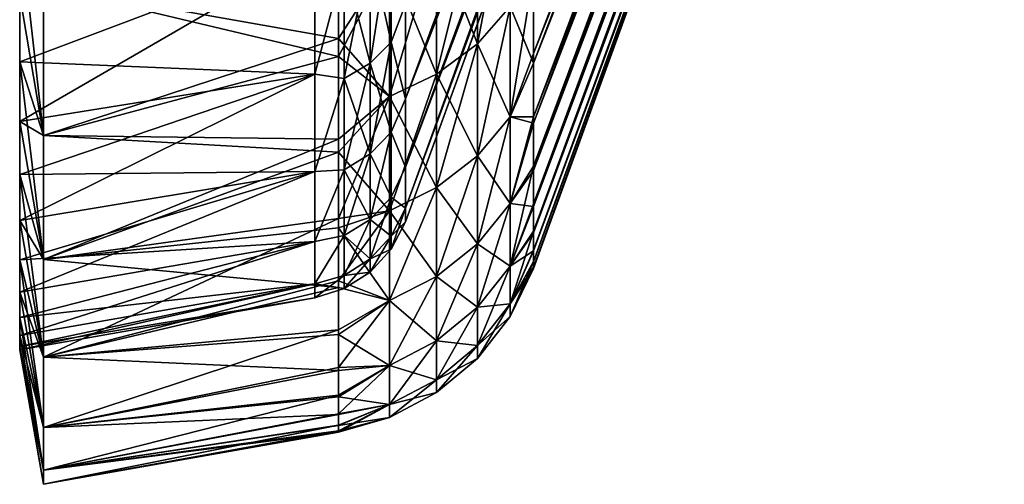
# Model space of a CAD drawing. Header units: metres. Extents: x -62 to 150, y -92 to 92.
# Tile 415 of 656: x -61.74 to -50.91, y 27.5 to 32.61. Entities that reach past the tile are written whole.
import ezdxf

# ---------------------------------------------------------------- set-up
doc = ezdxf.new("R2010")
doc.units = ezdxf.units.M
doc.layers.add('solid_500615', color=7, linetype='CONTINUOUS')

msp = doc.modelspace()

# ---------------------------------------------------------------- linework, layer by layer
at = {"layer": 'solid_500615'}
for points in [[(-57.496037, 31.73848, -16.018797), (-52.317799, 45.353168, -11.886003), (-52.317799, 45.779697, -13.048141)], [(-57.496037, 32.77961, -18.834616), (-57.496037, 31.73848, -16.018797), (-52.317799, 45.779697, -13.048141)], [(-56.086498, 32.132263, -18.617777), (-50.90826, 45.701782, -14.125679), (-50.90826, 45.24992, -13.107697)], [(-56.086498, 32.132263, -18.617777), (-56.086498, 32.975266, -20.486338), (-50.90826, 45.701782, -14.125679)], [(-56.086498, 32.236431, 4.528852), (-50.90826, 45.246105, -1.241072), (-50.90826, 45.697094, -0.223256)], [(-56.086498, 33.122112, 6.441002), (-56.086498, 32.236431, 4.528852), (-50.90826, 45.697094, -0.223256)], [(-57.496037, 31.738503, 1.679576), (-52.317799, 45.354313, -2.449733), (-52.317799, 45.049606, -3.528288)], [(-57.496037, 31.738503, 1.679576), (-57.496037, 32.779747, 4.495642), (-52.317799, 45.354313, -2.449733)], [(-57.496037, 31.73848, -16.018797), (-52.317799, 45.048988, -10.808463), (-52.317799, 45.353168, -11.886003)], [(-56.086498, 31.470242, -16.850731), (-50.90826, 45.24992, -13.107697), (-50.90826, 44.873722, -12.070777)], [(-56.086498, 31.470242, -16.850731), (-56.086498, 32.132263, -18.617777), (-50.90826, 45.24992, -13.107697)], [(-56.086498, 31.542671, 2.722318), (-50.90826, 44.870834, -2.277437), (-50.90826, 45.246105, -1.241072)], [(-56.086498, 32.236431, 4.528852), (-56.086498, 31.542671, 2.722318), (-50.90826, 45.246105, -1.241072)], [(-57.496037, 30.989019, -1.221196), (-52.317799, 45.049606, -3.528288), (-52.317799, 44.84103, -4.52779)], [(-57.496037, 30.989019, -1.221196), (-57.496037, 31.738503, 1.679576), (-52.317799, 45.049606, -3.528288)], [(-57.496037, 30.989019, -13.118103), (-52.317799, 44.84074, -9.809838), (-52.317799, 45.048988, -10.808463)], [(-57.496037, 31.73848, -16.018797), (-57.496037, 30.989019, -13.118103), (-52.317799, 45.048988, -10.808463)], [(-57.496037, 30.989019, -1.221196), (-52.317799, 44.84103, -4.52779), (-52.317799, 44.707993, -5.458429)], [(-56.086498, 30.951466, -15.160468), (-50.90826, 44.873722, -12.070777), (-50.90826, 44.577312, -11.038245)], [(-56.086498, 30.951466, -15.160468), (-56.086498, 31.470242, -16.850731), (-50.90826, 44.873722, -12.070777)], [(-56.086498, 31.000355, 0.996815), (-50.90826, 44.57534, -3.308909), (-50.90826, 44.870834, -2.277437)], [(-56.086498, 31.542671, 2.722318), (-56.086498, 31.000355, 0.996815), (-50.90826, 44.870834, -2.277437)], [(-57.496037, 30.536757, -10.159382), (-52.317799, 44.707886, -8.87991), (-52.317799, 44.84074, -9.809838)], [(-57.496037, 30.989019, -13.118103), (-57.496037, 30.536757, -10.159382), (-52.317799, 44.84074, -9.809838)], [(-57.496037, 30.536757, -4.179913), (-52.317799, 44.707993, -5.458429), (-52.317799, 44.635258, -6.333884)], [(-57.496037, 30.536757, -4.179913), (-57.496037, 30.989019, -1.221196), (-52.317799, 44.707993, -5.458429)], [(-57.496037, 30.536757, -10.159382), (-52.317799, 44.635235, -8.004993), (-52.317799, 44.707886, -8.87991)], [(-57.496037, 30.536757, -4.179913), (-52.317799, 44.635258, -6.333884), (-52.317799, 44.612545, -7.169646)], [(-57.496037, 30.385458, -7.169646), (-52.317799, 44.612545, -7.169646), (-52.317799, 44.635235, -8.004993)], [(-57.496037, 30.536757, -10.159382), (-57.496037, 30.385458, -7.169646), (-52.317799, 44.635235, -8.004993)], [(-57.496037, 30.536757, -4.179913), (-52.317799, 44.612545, -7.169646), (-57.496037, 30.385458, -7.169646)], [(-56.086498, 30.554594, -13.544486), (-50.90826, 44.577312, -11.038245), (-50.90826, 44.355824, -10.013078)], [(-56.086498, 30.554594, -13.544486), (-56.086498, 30.951466, -15.160468), (-50.90826, 44.577312, -11.038245)], [(-56.086498, 30.585941, -0.651689), (-50.90826, 44.354675, -4.332523), (-50.90826, 44.57534, -3.308909)], [(-56.086498, 31.000355, 0.996815), (-56.086498, 30.585941, -0.651689), (-50.90826, 44.57534, -3.308909)], [(-56.086498, 30.263952, -12.010929), (-50.90826, 44.355824, -10.013078), (-50.90826, 44.207836, -9.022489)], [(-56.086498, 30.263952, -12.010929), (-56.086498, 30.554594, -13.544486), (-50.90826, 44.355824, -10.013078)], [(-56.086498, 30.282278, -2.217109), (-50.90826, 44.207314, -5.321262), (-50.90826, 44.354675, -4.332523)], [(-56.086498, 30.585941, -0.651689), (-56.086498, 30.282278, -2.217109), (-50.90826, 44.354675, -4.332523)], [(-56.086498, 30.066498, -10.583735), (-50.90826, 44.207836, -9.022489), (-50.90826, 44.125278, -8.074415)], [(-56.086498, 30.066498, -10.583735), (-56.086498, 30.263952, -12.010929), (-50.90826, 44.207836, -9.022489)], [(-56.086498, 29.950584, -5.000968), (-50.90826, 44.125141, -6.267235), (-50.90826, 44.207314, -5.321262)], [(-56.086498, 30.075823, -3.674766), (-56.086498, 29.950584, -5.000968), (-50.90826, 44.207314, -5.321262)], [(-56.086498, 30.282278, -2.217109), (-56.086498, 30.075823, -3.674766), (-50.90826, 44.207314, -5.321262)], [(-56.086498, 29.888124, -8.142056), (-50.90826, 44.125278, -8.074415), (-50.90826, 44.099514, -7.169646)], [(-56.086498, 29.946875, -9.286299), (-56.086498, 30.066498, -10.583735), (-50.90826, 44.125278, -8.074415)], [(-56.086498, 29.888124, -8.142056), (-56.086498, 29.946875, -9.286299), (-50.90826, 44.125278, -8.074415)], [(-50.90826, 44.125141, -6.267235), (-56.086498, 29.872429, -7.169646), (-50.90826, 44.099514, -7.169646)], [(-56.086498, 29.888947, -6.172157), (-56.086498, 29.872429, -7.169646), (-50.90826, 44.125141, -6.267235)], [(-56.086498, 29.950584, -5.000968), (-56.086498, 29.888947, -6.172157), (-50.90826, 44.125141, -6.267235)], [(-56.086498, 29.888124, -8.142056), (-50.90826, 44.099514, -7.169646), (-56.086498, 29.872429, -7.169646)], [(-56.703892, 32.343548, 7.088246), (-56.343102, 32.753918, 6.876687), (-56.343102, 34.212479, 9.402988)], [(-56.703892, 33.824078, 9.652598), (-56.703892, 32.343548, 7.088246), (-56.343102, 34.212479, 9.402988)], [(-57.152866, 32.008904, 7.260767), (-56.703892, 32.343548, 7.088246), (-56.703892, 33.824078, 9.652598)], [(-57.152866, 33.507347, 9.856148), (-57.152866, 32.008904, 7.260767), (-56.703892, 33.824078, 9.652598)], [(-57.152866, 33.507347, -24.195438), (-56.703892, 33.824078, -23.99189), (-56.703892, 32.343548, -21.427538)], [(-56.703892, 32.343548, -21.427538), (-56.703892, 33.824078, -23.99189), (-56.343102, 32.753918, -21.215979)], [(-61.478928, 32.977238, 10.886387), (-58.231422, 32.404125, 8.887284), (-58.231422, 33.784332, 11.053861)], [(-57.670368, 33.276161, 10.004723), (-58.231422, 33.784332, 11.053861), (-58.231422, 32.404125, 8.887284)], [(-61.739399, 33.672688, -23.579584), (-61.478928, 32.977238, -25.225679), (-61.478928, 31.337559, -22.49004)], [(-61.739399, 33.672688, -23.579584), (-61.478928, 31.337559, -22.49004), (-61.739399, 32.875328, -22.225065)], [(-57.652737, 33.616829, -21.271746), (-57.882275, 33.395969, -21.389795), (-57.882275, 32.130257, -18.713671)], [(-57.652737, 32.361622, -18.617836), (-57.652737, 33.616829, -21.271746), (-57.882275, 32.130257, -18.713671)], [(-57.652737, 33.616829, 6.932453), (-57.652737, 32.361622, 4.278544), (-57.882275, 33.395969, 7.050504)], [(-57.652737, 32.361622, -18.617836), (-57.496037, 32.77961, -18.834616), (-57.652737, 33.616829, -21.271746)], [(-57.652737, 33.616829, 6.932453), (-57.496037, 32.779747, 4.495642), (-57.652737, 32.361622, 4.278544)], [(-61.478928, 32.977238, -25.225679), (-58.231422, 33.517265, -25.002819), (-58.231422, 32.204048, -22.877684)], [(-57.670368, 33.276161, -24.344015), (-58.231422, 32.204048, -22.877684), (-58.231422, 33.517265, -25.002819)], [(-57.670368, 31.764641, 7.386693), (-57.152866, 32.008904, 7.260767), (-57.152866, 33.507347, 9.856148)], [(-57.670368, 33.276161, 10.004723), (-57.670368, 31.764641, 7.386693), (-57.152866, 33.507347, 9.856148)], [(-57.670368, 33.276161, -24.344015), (-57.152866, 33.507347, -24.195438), (-57.152866, 32.008904, -21.600058)], [(-57.152866, 32.008904, -21.600058), (-57.152866, 33.507347, -24.195438), (-56.703892, 32.343548, -21.427538)], [(-61.739399, 32.147598, 6.492609), (-58.491894, 33.371777, 7.600269), (-58.491894, 32.011684, 4.824797)], [(-61.739399, 32.147598, 6.492609), (-61.739399, 32.875328, 7.885774), (-58.491894, 33.371777, 7.600269)], [(-61.739399, 31.491365, -19.403664), (-58.491894, 32.011543, -19.163763), (-58.491894, 33.371014, -21.938181)], [(-61.739399, 32.147598, -20.8319), (-61.739399, 31.491365, -19.403664), (-58.491894, 33.371014, -21.938181)], [(-61.739399, 32.875328, -22.225065), (-61.739399, 32.147598, -20.8319), (-58.491894, 33.371014, -21.938181)], [(-58.16885, 33.2351, 7.136492), (-58.491894, 32.011684, 4.824797), (-58.491894, 33.371777, 7.600269)], [(-58.16885, 33.2351, -21.475784), (-58.491894, 33.371014, -21.938181), (-58.491894, 32.011543, -19.163763)], [(-57.882275, 33.395969, -21.389795), (-58.16885, 33.2351, -21.475784), (-58.16885, 31.961731, -18.783478)], [(-57.882275, 32.130257, -18.713671), (-57.882275, 33.395969, -21.389795), (-58.16885, 31.961731, -18.783478)], [(-57.882275, 33.395969, 7.050504), (-57.882275, 32.130257, 4.374379), (-58.16885, 33.2351, 7.136492)], [(-57.652737, 32.361622, 4.278544), (-57.882275, 32.130257, 4.374379), (-57.882275, 33.395969, 7.050504)], [(-57.670368, 31.764641, -21.725985), (-58.231422, 32.204048, -22.877684), (-57.670368, 33.276161, -24.344015)], [(-57.670368, 33.276161, 10.004723), (-58.231422, 32.404125, 8.887284), (-57.670368, 31.764641, 7.386693)], [(-57.670368, 31.764641, -21.725985), (-57.670368, 33.276161, -24.344015), (-57.152866, 32.008904, -21.600058)], [(-58.16885, 31.961731, -18.783478), (-58.16885, 33.2351, -21.475784), (-58.491894, 32.011543, -19.163763)], [(-58.16885, 33.2351, 7.136492), (-58.16885, 31.961731, 4.444185), (-58.491894, 32.011684, 4.824797)], [(-57.882275, 32.130257, 4.374379), (-58.16885, 31.961731, 4.444185), (-58.16885, 33.2351, 7.136492)], [(-56.343102, 31.542099, 4.223179), (-56.086498, 32.236431, 4.528852), (-56.086498, 33.122112, 6.441002)], [(-56.343102, 32.753918, 6.876687), (-56.343102, 31.542099, 4.223179), (-56.086498, 33.122112, 6.441002)], [(-61.739399, 32.875328, 7.885774), (-61.478928, 31.337559, 8.150748), (-61.478928, 32.977238, 10.886387)], [(-61.478928, 31.337559, -22.49004), (-61.478928, 32.977238, -25.225679), (-58.231422, 32.204048, -22.877684)], [(-61.478928, 32.977238, 10.886387), (-61.478928, 31.337559, 8.150748), (-58.231422, 32.404125, 8.887284)], [(-56.343102, 32.753918, -21.215979), (-56.086498, 32.975266, -20.486338), (-56.086498, 32.132263, -18.617777)], [(-61.739399, 32.875328, -22.225065), (-61.478928, 31.337559, -22.49004), (-61.739399, 32.147598, -20.8319)], [(-61.739399, 32.147598, 6.492609), (-61.478928, 31.337559, 8.150748), (-61.739399, 32.875328, 7.885774)], [(-57.652737, 32.361622, 4.278544), (-57.496037, 32.779747, 4.495642), (-57.496037, 31.738503, 1.679576)], [(-57.652737, 32.361622, -18.617836), (-57.496037, 31.73848, -16.018797), (-57.496037, 32.77961, -18.834616)], [(-56.703892, 31.11348, 4.394773), (-56.343102, 31.542099, 4.223179), (-56.343102, 32.753918, 6.876687)], [(-56.703892, 32.343548, 7.088246), (-56.703892, 31.11348, 4.394773), (-56.343102, 32.753918, 6.876687)], [(-56.703892, 32.343548, -21.427538), (-56.343102, 32.753918, -21.215979), (-56.343102, 31.542099, -18.562471)], [(-56.343102, 31.542099, -18.562471), (-56.343102, 32.753918, -21.215979), (-56.086498, 32.132263, -18.617777)], [(-61.478928, 31.337559, 8.150748), (-58.231422, 31.295822, 6.809896), (-58.231422, 32.404125, 8.887284)], [(-57.670368, 31.764641, 7.386693), (-58.231422, 32.404125, 8.887284), (-58.231422, 31.295822, 6.809896)], [(-57.652737, 32.361622, -18.617836), (-57.882275, 32.130257, -18.713671), (-57.882275, 31.132946, -15.926371)], [(-57.652737, 31.372591, -15.853676), (-57.652737, 32.361622, -18.617836), (-57.882275, 31.132946, -15.926371)], [(-57.652737, 32.361622, 4.278544), (-57.652737, 31.372591, 1.514384), (-57.882275, 32.130257, 4.374379)], [(-57.652737, 31.372591, -15.853676), (-57.496037, 31.73848, -16.018797), (-57.652737, 32.361622, -18.617836)], [(-57.652737, 32.361622, 4.278544), (-57.496037, 31.738503, 1.679576), (-57.652737, 31.372591, 1.514384)], [(-57.152866, 30.763952, 4.534702), (-56.703892, 31.11348, 4.394773), (-56.703892, 32.343548, 7.088246)], [(-57.152866, 32.008904, 7.260767), (-57.152866, 30.763952, 4.534702), (-56.703892, 32.343548, 7.088246)], [(-57.152866, 32.008904, -21.600058), (-56.703892, 32.343548, -21.427538), (-56.703892, 31.11348, -18.734064)], [(-56.703892, 31.11348, -18.734064), (-56.703892, 32.343548, -21.427538), (-56.343102, 31.542099, -18.562471)], [(-61.478928, 31.337559, -22.49004), (-58.231422, 32.204048, -22.877684), (-58.231422, 31.150976, -20.847775)], [(-57.670368, 31.764641, -21.725985), (-58.231422, 31.150976, -20.847775), (-58.231422, 32.204048, -22.877684)], [(-56.343102, 31.542099, 4.223179), (-56.086498, 31.542671, 2.722318), (-56.086498, 32.236431, 4.528852)], [(-61.739399, 32.147598, -20.8319), (-61.478928, 31.337559, -22.49004), (-61.478928, 29.973915, -19.606857)], [(-61.739399, 32.147598, -20.8319), (-61.478928, 29.973915, -19.606857), (-61.739399, 31.491365, -19.403664)], [(-61.739399, 31.491365, 5.064373), (-61.478928, 31.337559, 8.150748), (-61.739399, 32.147598, 6.492609)], [(-61.739399, 31.491365, 5.064373), (-61.739399, 32.147598, 6.492609), (-58.491894, 32.011684, 4.824797)], [(-57.882275, 32.130257, -18.713671), (-58.16885, 31.961731, -18.783478), (-58.16885, 30.958389, -15.979322)], [(-57.882275, 31.132946, -15.926371), (-57.882275, 32.130257, -18.713671), (-58.16885, 30.958389, -15.979322)], [(-57.882275, 32.130257, 4.374379), (-57.882275, 31.132946, 1.587079), (-58.16885, 31.961731, 4.444185)], [(-57.652737, 31.372591, 1.514384), (-57.882275, 31.132946, 1.587079), (-57.882275, 32.130257, 4.374379)], [(-56.343102, 31.542099, -18.562471), (-56.086498, 32.132263, -18.617777), (-56.086498, 31.470242, -16.850731)], [(-61.739399, 30.908314, 3.604732), (-58.491894, 32.011684, 4.824797), (-58.491894, 30.941055, 1.929272)], [(-61.739399, 30.908314, 3.604732), (-61.739399, 31.491365, 5.064373), (-58.491894, 32.011684, 4.824797)], [(-61.739399, 30.39994, -16.456724), (-58.491894, 30.941032, -16.268492), (-58.491894, 32.011543, -19.163763)], [(-61.739399, 30.908314, -17.944023), (-61.739399, 30.39994, -16.456724), (-58.491894, 32.011543, -19.163763)], [(-61.739399, 31.491365, -19.403664), (-61.739399, 30.908314, -17.944023), (-58.491894, 32.011543, -19.163763)], [(-58.16885, 31.961731, 4.444185), (-58.491894, 30.941055, 1.929272), (-58.491894, 32.011684, 4.824797)], [(-58.16885, 31.961731, -18.783478), (-58.491894, 32.011543, -19.163763), (-58.491894, 30.941032, -16.268492)], [(-58.16885, 30.958389, -15.979322), (-58.16885, 31.961731, -18.783478), (-58.491894, 30.941032, -16.268492)], [(-58.16885, 31.961731, 4.444185), (-58.16885, 30.958389, 1.64003), (-58.491894, 30.941055, 1.929272)], [(-57.882275, 31.132946, 1.587079), (-58.16885, 30.958389, 1.64003), (-58.16885, 31.961731, 4.444185)], [(-57.670368, 30.508825, 4.636839), (-57.152866, 30.763952, 4.534702), (-57.152866, 32.008904, 7.260767)], [(-57.670368, 31.764641, 7.386693), (-57.670368, 30.508825, 4.636839), (-57.152866, 32.008904, 7.260767)], [(-57.670368, 31.764641, -21.725985), (-57.152866, 32.008904, -21.600058), (-57.152866, 30.763952, -18.873993)], [(-57.152866, 30.763952, -18.873993), (-57.152866, 32.008904, -21.600058), (-56.703892, 31.11348, -18.734064)], [(-57.670368, 30.508825, -18.976131), (-58.231422, 31.150976, -20.847775), (-57.670368, 31.764641, -21.725985)], [(-57.670368, 31.764641, 7.386693), (-58.231422, 31.295822, 6.809896), (-58.231422, 30.422768, 4.853032)], [(-57.670368, 31.764641, 7.386693), (-58.231422, 30.422768, 4.853032), (-57.670368, 30.508825, 4.636839)], [(-57.670368, 30.508825, -18.976131), (-57.670368, 31.764641, -21.725985), (-57.152866, 30.763952, -18.873993)], [(-57.652737, 31.372591, 1.514384), (-57.496037, 31.738503, 1.679576), (-57.496037, 30.989019, -1.221196)], [(-57.652737, 31.372591, -15.853676), (-57.496037, 30.989019, -13.118103), (-57.496037, 31.73848, -16.018797)], [(-56.703892, 30.145012, 1.59657), (-56.343102, 30.588001, 1.466496), (-56.343102, 31.542099, 4.223179)], [(-56.703892, 31.11348, 4.394773), (-56.703892, 30.145012, 1.59657), (-56.343102, 31.542099, 4.223179)], [(-56.703892, 31.11348, -18.734064), (-56.343102, 31.542099, -18.562471), (-56.343102, 30.588001, -15.805788)], [(-56.343102, 30.588001, 1.466496), (-56.086498, 31.000355, 0.996815), (-56.086498, 31.542671, 2.722318)], [(-56.343102, 31.542099, 4.223179), (-56.343102, 30.588001, 1.466496), (-56.086498, 31.542671, 2.722318)], [(-56.343102, 30.588001, -15.805788), (-56.343102, 31.542099, -18.562471), (-56.086498, 31.470242, -16.850731)], [(-61.739399, 31.491365, -19.403664), (-61.478928, 29.973915, -19.606857), (-61.739399, 30.908314, -17.944023)], [(-61.739399, 31.491365, 5.064373), (-61.478928, 29.973915, 5.267566), (-61.478928, 31.337559, 8.150748)], [(-61.739399, 30.908314, 3.604732), (-61.478928, 29.973915, 5.267566), (-61.739399, 31.491365, 5.064373)], [(-56.343102, 30.588001, -15.805788), (-56.086498, 31.470242, -16.850731), (-56.086498, 30.951466, -15.160468)], [(-61.478928, 29.973915, -19.606857), (-61.478928, 31.337559, -22.49004), (-58.231422, 31.150976, -20.847775)], [(-61.478928, 31.337559, 8.150748), (-61.478928, 29.973915, 5.267566), (-58.231422, 31.295822, 6.809896)], [(-57.652737, 31.372591, -15.853676), (-57.882275, 31.132946, -15.926371), (-57.882275, 30.413639, -13.054739)], [(-57.652737, 30.659256, -13.005883), (-57.652737, 31.372591, -15.853676), (-57.882275, 30.413639, -13.054739)], [(-57.652737, 31.372591, 1.514384), (-57.652737, 30.659256, -1.333409), (-57.882275, 31.132946, 1.587079)], [(-57.652737, 30.659256, -13.005883), (-57.496037, 30.989019, -13.118103), (-57.652737, 31.372591, -15.853676)], [(-57.652737, 31.372591, 1.514384), (-57.496037, 30.989019, -1.221196), (-57.652737, 30.659256, -1.333409)], [(-61.478928, 29.973915, 5.267566), (-58.231422, 30.422768, 4.853032), (-58.231422, 31.295822, 6.809896)], [(-61.478928, 29.973915, -19.606857), (-58.231422, 31.150976, -20.847775), (-58.231422, 30.31962, -18.935377)], [(-57.670368, 30.508825, -18.976131), (-58.231422, 30.31962, -18.935377), (-58.231422, 31.150976, -20.847775)], [(-57.882275, 31.132946, -15.926371), (-58.16885, 30.958389, -15.979322), (-58.16885, 30.234734, -13.090325)], [(-57.882275, 30.413639, -13.054739), (-57.882275, 31.132946, -15.926371), (-58.16885, 30.234734, -13.090325)], [(-57.882275, 31.132946, 1.587079), (-57.882275, 30.413639, -1.284553), (-58.16885, 30.958389, 1.64003)], [(-57.652737, 30.659256, -1.333409), (-57.882275, 30.413639, -1.284553), (-57.882275, 31.132946, 1.587079)], [(-57.152866, 29.783766, 1.702641), (-56.703892, 30.145012, 1.59657), (-56.703892, 31.11348, 4.394773)], [(-57.152866, 30.763952, 4.534702), (-57.152866, 29.783766, 1.702641), (-56.703892, 31.11348, 4.394773)], [(-57.152866, 30.763952, -18.873993), (-56.703892, 31.11348, -18.734064), (-56.703892, 30.145012, -15.935862)], [(-56.703892, 30.145012, -15.935862), (-56.703892, 31.11348, -18.734064), (-56.343102, 30.588001, -15.805788)], [(-57.652737, 30.659256, -13.005883), (-57.496037, 30.536757, -10.159382), (-57.496037, 30.989019, -13.118103)], [(-57.652737, 30.659256, -1.333409), (-57.496037, 30.989019, -1.221196), (-57.496037, 30.536757, -4.179913)], [(-56.343102, 29.900265, -1.368397), (-56.086498, 30.585941, -0.651689), (-56.086498, 31.000355, 0.996815)], [(-56.343102, 30.588001, 1.466496), (-56.343102, 29.900265, -1.368397), (-56.086498, 31.000355, 0.996815)], [(-61.739399, 29.967548, 0.606295), (-58.491894, 30.941055, 1.929272), (-58.491894, 30.170425, -1.053351)], [(-61.739399, 30.39994, 2.117433), (-61.739399, 30.908314, 3.604732), (-58.491894, 30.941055, 1.929272)], [(-61.739399, 29.967548, 0.606295), (-61.739399, 30.39994, 2.117433), (-58.491894, 30.941055, 1.929272)], [(-61.739399, 29.612249, -13.414487), (-58.491894, 30.170427, -13.285949), (-58.491894, 30.941032, -16.268492)], [(-61.739399, 29.967548, -14.945586), (-61.739399, 29.612249, -13.414487), (-58.491894, 30.941032, -16.268492)], [(-61.739399, 30.39994, -16.456724), (-61.739399, 29.967548, -14.945586), (-58.491894, 30.941032, -16.268492)], [(-61.739399, 30.908314, -17.944023), (-61.478928, 29.973915, -19.606857), (-61.478928, 28.899439, -16.603897)], [(-61.739399, 30.908314, -17.944023), (-61.478928, 28.899439, -16.603897), (-61.739399, 30.39994, -16.456724)], [(-61.739399, 30.39994, 2.117433), (-61.478928, 29.973915, 5.267566), (-61.739399, 30.908314, 3.604732)], [(-58.16885, 30.958389, -15.979322), (-58.491894, 30.941032, -16.268492), (-58.491894, 30.170427, -13.285949)], [(-58.16885, 30.234734, -13.090325), (-58.16885, 30.958389, -15.979322), (-58.491894, 30.170427, -13.285949)], [(-58.16885, 30.958389, 1.64003), (-58.491894, 30.170425, -1.053351), (-58.491894, 30.941055, 1.929272)], [(-58.16885, 30.958389, 1.64003), (-58.16885, 30.234734, -1.248966), (-58.491894, 30.170425, -1.053351)], [(-57.882275, 30.413639, -1.284553), (-58.16885, 30.234734, -1.248966), (-58.16885, 30.958389, 1.64003)], [(-56.343102, 30.588001, -15.805788), (-56.086498, 30.951466, -15.160468), (-56.086498, 30.554594, -13.544486)], [(-57.670368, 29.520086, 1.780064), (-57.152866, 29.783766, 1.702641), (-57.152866, 30.763952, 4.534702)], [(-57.670368, 30.508825, 4.636839), (-57.670368, 29.520086, 1.780064), (-57.152866, 30.763952, 4.534702)], [(-57.670368, 30.508825, -18.976131), (-57.152866, 30.763952, -18.873993), (-57.152866, 29.783766, -16.041933)], [(-57.152866, 29.783766, -16.041933), (-57.152866, 30.763952, -18.873993), (-56.703892, 30.145012, -15.935862)], [(-57.652737, 30.659256, -13.005883), (-57.882275, 30.413639, -13.054739), (-57.882275, 29.979267, -10.126431)], [(-57.652737, 30.228489, -10.101884), (-57.652737, 30.659256, -13.005883), (-57.882275, 29.979267, -10.126431)], [(-57.652737, 30.659256, -1.333409), (-57.652737, 30.228489, -4.237408), (-57.882275, 30.413639, -1.284553)], [(-57.652737, 30.228489, -10.101884), (-57.496037, 30.536757, -10.159382), (-57.652737, 30.659256, -13.005883)], [(-57.652737, 30.659256, -1.333409), (-57.496037, 30.536757, -4.179913), (-57.652737, 30.228489, -4.237408)], [(-56.703892, 29.446917, -1.281022), (-56.343102, 29.900265, -1.368397), (-56.343102, 30.588001, 1.466496)], [(-56.703892, 30.145012, 1.59657), (-56.703892, 29.446917, -1.281022), (-56.343102, 30.588001, 1.466496)], [(-56.703892, 30.145012, -15.935862), (-56.343102, 30.588001, -15.805788), (-56.343102, 29.900265, -12.970895)], [(-56.343102, 29.900265, -12.970895), (-56.343102, 30.588001, -15.805788), (-56.086498, 30.554594, -13.544486)], [(-56.343102, 29.900265, -1.368397), (-56.086498, 30.282278, -2.217109), (-56.086498, 30.585941, -0.651689)], [(-56.343102, 29.900265, -12.970895), (-56.086498, 30.554594, -13.544486), (-56.086498, 30.263952, -12.010929)], [(-57.670368, 29.520086, -16.119356), (-58.231422, 30.31962, -18.935377), (-57.670368, 30.508825, -18.976131)], [(-57.670368, 30.508825, 4.636839), (-58.231422, 30.422768, 4.853032), (-58.231422, 29.736858, 3.003831)], [(-57.670368, 30.508825, 4.636839), (-58.231422, 29.736858, 3.003831), (-57.670368, 29.520086, 1.780064)], [(-57.670368, 29.520086, -16.119356), (-57.670368, 30.508825, -18.976131), (-57.152866, 29.783766, -16.041933)], [(-57.652737, 30.084436, -7.169646), (-57.496037, 30.385458, -7.169646), (-57.496037, 30.536757, -10.159382)], [(-57.652737, 30.228489, -4.237408), (-57.496037, 30.536757, -4.179913), (-57.496037, 30.385458, -7.169646)], [(-57.652737, 30.084436, -7.169646), (-57.496037, 30.536757, -10.159382), (-57.652737, 30.228489, -10.101884)], [(-61.739399, 30.39994, -16.456724), (-61.478928, 28.899439, -16.603897), (-61.739399, 29.967548, -14.945586)], [(-61.739399, 30.39994, 2.117433), (-61.478928, 28.899439, 2.264606), (-61.478928, 29.973915, 5.267566)], [(-61.739399, 29.967548, 0.606295), (-61.478928, 28.899439, 2.264606), (-61.739399, 30.39994, 2.117433)], [(-61.478928, 28.899439, 2.264606), (-58.231422, 29.736858, 3.003831), (-58.231422, 30.422768, 4.853032)], [(-61.478928, 29.973915, 5.267566), (-61.478928, 28.899439, 2.264606), (-58.231422, 30.422768, 4.853032)], [(-57.882275, 30.413639, -13.054739), (-58.16885, 30.234734, -13.090325), (-58.16885, 29.797733, -10.14431)], [(-57.882275, 29.979267, -10.126431), (-57.882275, 30.413639, -13.054739), (-58.16885, 29.797733, -10.14431)], [(-57.882275, 30.413639, -1.284553), (-57.882275, 29.979267, -4.212862), (-58.16885, 30.234734, -1.248966)], [(-57.652737, 30.228489, -4.237408), (-57.882275, 29.979267, -4.212862), (-57.882275, 30.413639, -1.284553)], [(-57.652737, 30.228489, -4.237408), (-57.496037, 30.385458, -7.169646), (-57.652737, 30.084436, -7.169646)], [(-61.478928, 29.973915, -19.606857), (-58.231422, 30.31962, -18.935377), (-58.231422, 29.664797, -17.126192)], [(-58.16885, 30.234734, -13.090325), (-58.491894, 30.170427, -13.285949), (-58.491894, 29.705404, -10.243742)], [(-58.16885, 29.797733, -10.14431), (-58.16885, 30.234734, -13.090325), (-58.491894, 29.705404, -10.243742)], [(-58.16885, 30.234734, -1.248966), (-58.491894, 29.705404, -4.095552), (-58.491894, 30.170425, -1.053351)], [(-58.16885, 30.234734, -1.248966), (-58.16885, 29.797733, -4.194982), (-58.491894, 29.705404, -4.095552)], [(-57.670368, 29.520086, -16.119356), (-58.231422, 29.664797, -17.126192), (-58.231422, 30.31962, -18.935377)], [(-57.882275, 29.979267, -4.212862), (-58.16885, 29.797733, -4.194982), (-58.16885, 30.234734, -1.248966)], [(-57.652737, 30.228489, -10.101884), (-57.882275, 29.979267, -10.126431), (-57.882275, 29.834009, -7.169646)], [(-57.652737, 30.084436, -7.169646), (-57.652737, 30.228489, -10.101884), (-57.882275, 29.834009, -7.169646)], [(-57.652737, 30.228489, -4.237408), (-57.652737, 30.084436, -7.169646), (-57.882275, 29.979267, -4.212862)], [(-56.343102, 29.485115, -4.255827), (-56.086498, 30.075823, -3.674766), (-56.086498, 30.282278, -2.217109)], [(-56.343102, 29.900265, -1.368397), (-56.343102, 29.485115, -4.255827), (-56.086498, 30.282278, -2.217109)], [(-56.343102, 29.900265, -12.970895), (-56.086498, 30.263952, -12.010929), (-56.086498, 30.066498, -10.583735)], [(-61.739399, 29.136379, -10.308169), (-58.491894, 29.705404, -10.243742), (-58.491894, 30.170427, -13.285949)], [(-61.739399, 29.334957, -11.867358), (-61.739399, 29.136379, -10.308169), (-58.491894, 30.170427, -13.285949)], [(-61.739399, 29.612249, -13.414487), (-61.739399, 29.334957, -11.867358), (-58.491894, 30.170427, -13.285949)], [(-61.739399, 29.334957, -2.471934), (-58.491894, 30.170425, -1.053351), (-58.491894, 29.705404, -4.095552)], [(-61.739399, 29.612249, -0.924805), (-61.739399, 29.967548, 0.606295), (-58.491894, 30.170425, -1.053351)], [(-61.739399, 29.334957, -2.471934), (-61.739399, 29.612249, -0.924805), (-58.491894, 30.170425, -1.053351)], [(-57.152866, 29.077223, -1.209769), (-56.703892, 29.446917, -1.281022), (-56.703892, 30.145012, 1.59657)], [(-57.152866, 29.783766, 1.702641), (-57.152866, 29.077223, -1.209769), (-56.703892, 30.145012, 1.59657)], [(-57.152866, 29.783766, -16.041933), (-56.703892, 30.145012, -15.935862), (-56.703892, 29.446917, -13.05827)], [(-56.703892, 29.446917, -13.05827), (-56.703892, 30.145012, -15.935862), (-56.343102, 29.900265, -12.970895)], [(-57.882275, 29.979267, -4.212862), (-57.652737, 30.084436, -7.169646), (-57.882275, 29.834009, -7.169646)], [(-56.343102, 29.485115, -4.255827), (-56.086498, 29.950584, -5.000968), (-56.086498, 30.075823, -3.674766)], [(-56.343102, 29.485115, -10.083465), (-56.086498, 30.066498, -10.583735), (-56.086498, 29.946875, -9.286299)], [(-56.343102, 29.485115, -10.083465), (-56.343102, 29.900265, -12.970895), (-56.086498, 30.066498, -10.583735)], [(-61.739399, 29.967548, -14.945586), (-61.478928, 28.899439, -16.603897), (-61.478928, 28.124479, -13.510081)], [(-61.739399, 29.967548, -14.945586), (-61.478928, 28.124479, -13.510081), (-61.739399, 29.612249, -13.414487)], [(-61.739399, 29.612249, -0.924805), (-61.478928, 28.899439, 2.264606), (-61.739399, 29.967548, 0.606295)], [(-61.478928, 28.899439, -16.603897), (-61.478928, 29.973915, -19.606857), (-58.231422, 29.664797, -17.126192)], [(-57.882275, 29.979267, -10.126431), (-58.16885, 29.797733, -10.14431), (-58.16885, 29.651598, -7.169646)], [(-57.882275, 29.834009, -7.169646), (-57.882275, 29.979267, -10.126431), (-58.16885, 29.651598, -7.169646)], [(-57.882275, 29.979267, -4.212862), (-57.882275, 29.834009, -7.169646), (-58.16885, 29.797733, -4.194982)], [(-56.703892, 29.025513, -4.211941), (-56.343102, 29.485115, -4.255827), (-56.343102, 29.900265, -1.368397)], [(-56.703892, 29.446917, -1.281022), (-56.703892, 29.025513, -4.211941), (-56.343102, 29.900265, -1.368397)], [(-56.703892, 29.446917, -13.05827), (-56.343102, 29.900265, -12.970895), (-56.343102, 29.485115, -10.083465)], [(-56.343102, 29.346312, -7.169646), (-56.086498, 29.888947, -6.172157), (-56.086498, 29.950584, -5.000968)], [(-56.343102, 29.485115, -4.255827), (-56.343102, 29.346312, -7.169646), (-56.086498, 29.950584, -5.000968)], [(-56.343102, 29.485115, -10.083465), (-56.086498, 29.946875, -9.286299), (-56.086498, 29.888124, -8.142056)], [(-58.16885, 29.797733, -10.14431), (-58.491894, 29.705404, -10.243742), (-58.491894, 29.549835, -7.169646)], [(-58.16885, 29.651598, -7.169646), (-58.16885, 29.797733, -10.14431), (-58.491894, 29.549835, -7.169646)], [(-58.16885, 29.797733, -4.194982), (-58.16885, 29.651598, -7.169646), (-58.491894, 29.705404, -4.095552)], [(-58.16885, 29.797733, -4.194982), (-57.882275, 29.834009, -7.169646), (-58.16885, 29.651598, -7.169646)], [(-56.343102, 29.346312, -7.169646), (-56.086498, 29.872429, -7.169646), (-56.086498, 29.888947, -6.172157)], [(-56.343102, 29.485115, -10.083465), (-56.086498, 29.888124, -8.142056), (-56.086498, 29.872429, -7.169646)], [(-56.343102, 29.485115, -10.083465), (-56.086498, 29.872429, -7.169646), (-56.343102, 29.346312, -7.169646)], [(-61.739399, 28.977211, -7.169646), (-58.491894, 29.549835, -7.169646), (-58.491894, 29.705404, -10.243742)], [(-61.739399, 29.017029, -8.740924), (-61.739399, 28.977211, -7.169646), (-58.491894, 29.705404, -10.243742)], [(-61.739399, 29.136379, -10.308169), (-61.739399, 29.017029, -8.740924), (-58.491894, 29.705404, -10.243742)], [(-61.739399, 29.017029, -5.598368), (-58.491894, 29.705404, -4.095552), (-58.491894, 29.549835, -7.169646)], [(-61.739399, 29.136379, -4.031123), (-61.739399, 29.334957, -2.471934), (-58.491894, 29.705404, -4.095552)], [(-61.739399, 29.017029, -5.598368), (-61.739399, 29.136379, -4.031123), (-58.491894, 29.705404, -4.095552)], [(-61.478928, 28.899439, 2.264606), (-58.231422, 29.197409, 1.230223), (-58.231422, 29.736858, 3.003831)], [(-58.16885, 29.651598, -7.169646), (-58.491894, 29.549835, -7.169646), (-58.491894, 29.705404, -4.095552)], [(-57.670368, 29.520086, 1.780064), (-58.231422, 29.736858, 3.003831), (-58.231422, 29.197409, 1.230223)], [(-57.670368, 28.807377, -1.157761), (-57.152866, 29.077223, -1.209769), (-57.152866, 29.783766, 1.702641)], [(-57.670368, 29.520086, 1.780064), (-57.670368, 28.807377, -1.157761), (-57.152866, 29.783766, 1.702641)], [(-57.670368, 29.520086, -16.119356), (-57.152866, 29.783766, -16.041933), (-57.152866, 29.077223, -13.129522)], [(-57.152866, 29.077223, -13.129522), (-57.152866, 29.783766, -16.041933), (-56.703892, 29.446917, -13.05827)], [(-61.739399, 29.612249, -13.414487), (-61.478928, 28.124479, -13.510081), (-61.739399, 29.334957, -11.867358)], [(-61.739399, 29.612249, -0.924805), (-61.478928, 28.124479, -0.82921), (-61.478928, 28.899439, 2.264606)], [(-61.739399, 29.334957, -2.471934), (-61.478928, 28.124479, -0.82921), (-61.739399, 29.612249, -0.924805)], [(-61.478928, 28.899439, -16.603897), (-58.231422, 29.664797, -17.126192), (-58.231422, 29.148571, -15.388325)], [(-57.670368, 29.520086, -16.119356), (-58.231422, 29.148571, -15.388325), (-58.231422, 29.664797, -17.126192)], [(-61.739399, 29.017029, -5.598368), (-58.491894, 29.549835, -7.169646), (-61.739399, 28.977211, -7.169646)], [(-57.670368, 28.807377, -13.181531), (-58.231422, 29.148571, -15.388325), (-57.670368, 29.520086, -16.119356)], [(-57.670368, 29.520086, 1.780064), (-58.231422, 29.197409, 1.230223), (-58.231422, 28.784515, -0.465104)], [(-57.670368, 29.520086, 1.780064), (-58.231422, 28.784515, -0.465104), (-57.670368, 28.807377, -1.157761)], [(-57.670368, 28.807377, -13.181531), (-57.670368, 29.520086, -16.119356), (-57.152866, 29.077223, -13.129522)], [(-56.703892, 28.884621, -7.169646), (-56.343102, 29.346312, -7.169646), (-56.343102, 29.485115, -4.255827)], [(-56.703892, 29.025513, -10.127351), (-56.343102, 29.485115, -10.083465), (-56.343102, 29.346312, -7.169646)], [(-56.703892, 29.025513, -4.211941), (-56.703892, 28.884621, -7.169646), (-56.343102, 29.485115, -4.255827)], [(-56.703892, 29.025513, -10.127351), (-56.703892, 29.446917, -13.05827), (-56.343102, 29.485115, -10.083465)], [(-57.152866, 28.650723, -4.176153), (-56.703892, 29.025513, -4.211941), (-56.703892, 29.446917, -1.281022)], [(-57.152866, 29.077223, -1.209769), (-57.152866, 28.650723, -4.176153), (-56.703892, 29.446917, -1.281022)], [(-57.152866, 29.077223, -13.129522), (-56.703892, 29.446917, -13.05827), (-56.703892, 29.025513, -10.127351)], [(-61.739399, 29.334957, -11.867358), (-61.478928, 28.124479, -13.510081), (-61.478928, 27.656496, -10.355203)], [(-61.739399, 29.334957, -11.867358), (-61.478928, 27.656496, -10.355203), (-61.739399, 29.136379, -10.308169)], [(-61.739399, 29.136379, -4.031123), (-61.478928, 28.124479, -0.82921), (-61.739399, 29.334957, -2.471934)], [(-56.703892, 29.025513, -10.127351), (-56.343102, 29.346312, -7.169646), (-56.703892, 28.884621, -7.169646)], [(-61.739399, 29.136379, -10.308169), (-61.478928, 27.656496, -10.355203), (-61.739399, 29.017029, -8.740924)], [(-61.739399, 29.136379, -4.031123), (-61.478928, 27.656496, -3.984089), (-61.478928, 28.124479, -0.82921)], [(-61.739399, 29.017029, -5.598368), (-61.478928, 27.656496, -3.984089), (-61.739399, 29.136379, -4.031123)], [(-61.478928, 28.124479, -0.82921), (-58.231422, 28.784515, -0.465104), (-58.231422, 29.197409, 1.230223)], [(-61.478928, 28.899439, 2.264606), (-61.478928, 28.124479, -0.82921), (-58.231422, 29.197409, 1.230223)], [(-61.478928, 28.899439, -16.603897), (-58.231422, 29.148571, -15.388325), (-58.231422, 28.753181, -13.72661)], [(-57.670368, 28.807377, -13.181531), (-58.231422, 28.753181, -13.72661), (-58.231422, 29.148571, -15.388325)], [(-57.670368, 28.377153, -4.15003), (-57.152866, 28.650723, -4.176153), (-57.152866, 29.077223, -1.209769)], [(-57.670368, 28.807377, -1.157761), (-57.670368, 28.377153, -4.15003), (-57.152866, 29.077223, -1.209769)], [(-57.670368, 28.807377, -13.181531), (-57.152866, 29.077223, -13.129522), (-57.152866, 28.650723, -10.163139)], [(-57.152866, 28.650723, -10.163139), (-57.152866, 29.077223, -13.129522), (-56.703892, 29.025513, -10.127351)], [(-61.739399, 29.017029, -8.740924), (-61.478928, 27.656496, -10.355203), (-61.478928, 27.5, -7.169646)], [(-61.739399, 29.017029, -8.740924), (-61.478928, 27.5, -7.169646), (-61.739399, 28.977211, -7.169646)], [(-61.739399, 29.017029, -5.598368), (-61.739399, 28.977211, -7.169646), (-61.478928, 27.656496, -3.984089)], [(-61.478928, 27.656496, -3.984089), (-61.739399, 28.977211, -7.169646), (-61.478928, 27.5, -7.169646)], [(-57.152866, 28.508125, -7.169646), (-56.703892, 28.884621, -7.169646), (-56.703892, 29.025513, -4.211941)], [(-57.152866, 28.650723, -10.163139), (-56.703892, 29.025513, -10.127351), (-56.703892, 28.884621, -7.169646)], [(-57.152866, 28.650723, -4.176153), (-57.152866, 28.508125, -7.169646), (-56.703892, 29.025513, -4.211941)], [(-61.478928, 28.124479, -13.510081), (-61.478928, 28.899439, -16.603897), (-58.231422, 28.753181, -13.72661)], [(-57.152866, 28.650723, -10.163139), (-56.703892, 28.884621, -7.169646), (-57.152866, 28.508125, -7.169646)], [(-61.478928, 28.124479, -0.82921), (-58.231422, 28.48201, -2.07321), (-58.231422, 28.784515, -0.465104)], [(-61.478928, 28.124479, -13.510081), (-58.231422, 28.753181, -13.72661), (-58.231422, 28.463669, -12.151329)], [(-57.670368, 28.807377, -13.181531), (-58.231422, 28.463669, -12.151329), (-58.231422, 28.753181, -13.72661)], [(-57.670368, 28.377153, -10.189261), (-58.231422, 28.463669, -12.151329), (-57.670368, 28.807377, -13.181531)], [(-57.670368, 28.807377, -1.157761), (-58.231422, 28.784515, -0.465104), (-58.231422, 28.48201, -2.07321)], [(-57.670368, 28.807377, -1.157761), (-58.231422, 28.48201, -2.07321), (-58.231422, 28.276047, -3.571294)], [(-57.670368, 28.807377, -1.157761), (-58.231422, 28.276047, -3.571294), (-57.670368, 28.377153, -4.15003)], [(-57.670368, 28.377153, -10.189261), (-57.670368, 28.807377, -13.181531), (-57.152866, 28.650723, -10.163139)], [(-57.670368, 28.233311, -7.169646), (-57.152866, 28.508125, -7.169646), (-57.152866, 28.650723, -4.176153)], [(-57.670368, 28.377153, -10.189261), (-57.152866, 28.650723, -10.163139), (-57.152866, 28.508125, -7.169646)], [(-57.670368, 28.377153, -4.15003), (-57.670368, 28.233311, -7.169646), (-57.152866, 28.650723, -4.176153)], [(-57.670368, 28.377153, -10.189261), (-57.152866, 28.508125, -7.169646), (-57.670368, 28.233311, -7.169646)], [(-61.478928, 27.656496, -3.984089), (-58.231422, 28.276047, -3.571294), (-58.231422, 28.48201, -2.07321)], [(-61.478928, 28.124479, -0.82921), (-61.478928, 27.656496, -3.984089), (-58.231422, 28.48201, -2.07321)], [(-61.478928, 28.124479, -13.510081), (-58.231422, 28.463669, -12.151329), (-58.231422, 28.266699, -10.684619)], [(-57.670368, 28.377153, -10.189261), (-58.231422, 28.266699, -10.684619), (-58.231422, 28.463669, -12.151329)], [(-61.478928, 27.656496, -3.984089), (-58.231422, 28.150946, -4.934656), (-58.231422, 28.276047, -3.571294)], [(-57.670368, 28.377153, -4.15003), (-58.231422, 28.089235, -6.139847), (-58.231422, 28.072622, -7.169646)], [(-57.670368, 28.377153, -4.15003), (-58.231422, 28.072622, -7.169646), (-57.670368, 28.233311, -7.169646)], [(-57.670368, 28.377153, -10.189261), (-58.231422, 28.147221, -9.350904), (-58.231422, 28.266699, -10.684619)], [(-57.670368, 28.377153, -10.189261), (-57.670368, 28.233311, -7.169646), (-58.231422, 28.147221, -9.350904)], [(-57.670368, 28.377153, -4.15003), (-58.231422, 28.276047, -3.571294), (-58.231422, 28.150946, -4.934656)], [(-57.670368, 28.377153, -4.15003), (-58.231422, 28.150946, -4.934656), (-58.231422, 28.089235, -6.139847)], [(-61.478928, 27.656496, -10.355203), (-58.231422, 28.266699, -10.684619), (-58.231422, 28.147221, -9.350904)], [(-61.478928, 27.656496, -10.355203), (-61.478928, 28.124479, -13.510081), (-58.231422, 28.266699, -10.684619)], [(-57.670368, 28.233311, -7.169646), (-58.231422, 28.072622, -7.169646), (-58.231422, 28.088409, -8.173524)], [(-57.670368, 28.233311, -7.169646), (-58.231422, 28.088409, -8.173524), (-58.231422, 28.147221, -9.350904)], [(-58.231422, 28.089235, -6.139847), (-58.231422, 28.150946, -4.934656), (-61.478928, 27.5, -7.169646)], [(-61.478928, 27.656496, -3.984089), (-61.478928, 27.5, -7.169646), (-58.231422, 28.150946, -4.934656)], [(-61.478928, 27.656496, -10.355203), (-58.231422, 28.147221, -9.350904), (-58.231422, 28.088409, -8.173524)], [(-58.231422, 28.089235, -6.139847), (-61.478928, 27.5, -7.169646), (-58.231422, 28.072622, -7.169646)], [(-61.478928, 27.656496, -10.355203), (-58.231422, 28.088409, -8.173524), (-58.231422, 28.072622, -7.169646)], [(-61.478928, 27.5, -7.169646), (-61.478928, 27.656496, -10.355203), (-58.231422, 28.072622, -7.169646)]]:
    msp.add_3dface(points, dxfattribs=at)

doc.saveas('drawing.dxf')
